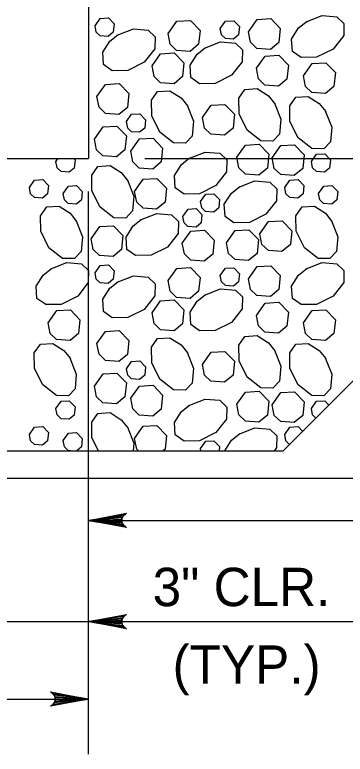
# Model space of a CAD drawing. Extents: x 636530 to 644067, y 294168 to 299122.
# Drawn here: x 643617.4 to 643643.2, y 296097.7 to 296155.6 of the extents above; entities that cross this region are included whole.
import ezdxf

# ---------------------------------------------------------------- set-up
doc = ezdxf.new("R2010")
doc.units = 0
doc.layers.add('1', color=7, linetype='Continuous')

msp = doc.modelspace()

# ---------------------------------------------------------------- linework, layer by layer
at = {"layer": '1'}
for p, q in [((643623.149, 296174.808), (643623.149, 296144.328)), ((643638.386, 296121.465), (643689.187, 296172.266)), ((643638.389, 296121.468), (643689.187, 296172.266)), ((643409.786, 296144.325), (643623.149, 296144.325)), ((643627.547, 296144.325), (643722.985, 296144.325)), ((643623.146, 296097.74), (643623.146, 296141.747)), ((643394.546, 296121.465), (643638.389, 296121.465)), ((643319.786, 296119.325), (643713.146, 296119.325)), ((643623.146, 296116.014), (643713.146, 296116.014)), ((643607.827, 296108.109), (643647.397, 296108.109)), ((643370.271, 296102.052), (643623.146, 296102.052))]:
    msp.add_line(p, q, dxfattribs=at)
for points in [[(643623.657, 296154.699), (643624.06, 296155.273), (643624.704, 296155.309), (643625.152, 296154.845), (643625.087, 296154.195), (643624.689, 296153.864), (643624.053, 296153.91), (643623.754, 296154.2), (643623.657, 296154.699)], [(643629.382, 296154.085), (643630.054, 296155.041), (643631.127, 296155.103), (643631.874, 296154.329), (643631.766, 296153.245), (643631.103, 296152.693), (643630.043, 296152.77), (643629.544, 296153.254), (643629.382, 296154.085)], [(643633.461, 296154.478), (643633.864, 296155.052), (643634.508, 296155.089), (643634.956, 296154.624), (643634.891, 296153.974), (643634.494, 296153.643), (643633.857, 296153.689), (643633.558, 296153.979), (643633.461, 296154.478)], [(643635.664, 296154.23), (643636.336, 296155.187), (643637.41, 296155.248), (643638.156, 296154.474), (643638.048, 296153.39), (643637.385, 296152.839), (643636.325, 296152.915), (643635.826, 296153.399), (643635.665, 296154.23)], [(643640.175, 296154.995), (643641.433, 296155.493), (643642.588, 296155.394), (643643.137, 296154.872), (643643.12, 296153.934), (643642.287, 296152.869), (643640.999, 296152.225), (643639.785, 296152.204), (643639.102, 296152.689), (643639.037, 296153.656), (643639.591, 296154.521), (643640.226, 296155.027)], [(643625.399, 296153.962), (643626.656, 296154.461), (643627.812, 296154.361), (643628.361, 296153.839), (643628.343, 296152.902), (643627.51, 296151.836), (643626.222, 296151.192), (643625.008, 296151.171), (643624.325, 296151.657), (643624.26, 296152.623), (643624.815, 296153.488), (643625.45, 296153.995)], [(643632.231, 296152.946), (643633.489, 296153.444), (643634.644, 296153.344), (643635.193, 296152.822), (643635.176, 296151.885), (643634.342, 296150.82), (643633.054, 296150.176), (643631.841, 296150.154), (643631.157, 296150.64), (643631.093, 296151.607), (643631.647, 296152.471), (643632.282, 296152.978)], [(643628.117, 296151.555), (643628.789, 296152.511), (643629.862, 296152.573), (643630.609, 296151.799), (643630.501, 296150.715), (643629.838, 296150.163), (643628.778, 296150.24), (643628.279, 296150.724), (643628.117, 296151.555)], [(643636.297, 296151.367), (643636.969, 296152.324), (643638.042, 296152.385), (643638.788, 296151.611), (643638.68, 296150.527), (643638.017, 296149.976), (643636.958, 296150.052), (643636.459, 296150.536), (643636.297, 296151.367)], [(643639.972, 296150.782), (643640.644, 296151.738), (643641.718, 296151.799), (643642.464, 296151.026), (643642.356, 296149.942), (643641.693, 296149.39), (643640.633, 296149.467), (643640.135, 296149.95), (643639.973, 296150.781)], [(643623.806, 296149.155), (643624.478, 296150.112), (643625.551, 296150.173), (643626.298, 296149.399), (643626.19, 296148.315), (643625.527, 296147.764), (643624.467, 296147.84), (643623.968, 296148.324), (643623.806, 296149.155)], [(643630.863, 296148.48), (643631.362, 296147.223), (643631.262, 296146.067), (643630.74, 296145.518), (643629.802, 296145.536), (643628.737, 296146.369), (643628.093, 296147.657), (643628.072, 296148.871), (643628.557, 296149.554), (643629.524, 296149.618), (643630.389, 296149.064), (643630.895, 296148.429)], [(643637.696, 296148.643), (643638.194, 296147.385), (643638.094, 296146.23), (643637.572, 296145.681), (643636.635, 296145.698), (643635.57, 296146.532), (643634.926, 296147.82), (643634.904, 296149.033), (643635.39, 296149.717), (643636.357, 296149.781), (643637.221, 296149.227), (643637.728, 296148.592)], [(643641.681, 296148.033), (643642.18, 296146.775), (643642.08, 296145.62), (643641.558, 296145.071), (643640.621, 296145.088), (643639.555, 296145.922), (643638.912, 296147.21), (643638.89, 296148.423), (643639.376, 296149.107), (643640.342, 296149.171), (643641.207, 296148.617), (643641.714, 296147.982)], [(643632.071, 296147.529), (643632.743, 296148.485), (643633.816, 296148.546), (643634.563, 296147.773), (643634.455, 296146.689), (643633.792, 296146.137), (643632.732, 296146.214), (643632.233, 296146.697), (643632.071, 296147.529)], [(643626.116, 296147.196), (643626.519, 296147.77), (643627.163, 296147.807), (643627.611, 296147.342), (643627.546, 296146.692), (643627.148, 296146.361), (643626.512, 296146.407), (643626.213, 296146.697), (643626.116, 296147.196)], [(643623.618, 296145.835), (643624.29, 296146.791), (643625.363, 296146.852), (643626.109, 296146.079), (643626.001, 296144.994), (643625.338, 296144.443), (643624.278, 296144.52), (643623.78, 296145.003), (643623.618, 296145.834)], [(643626.458, 296144.885), (643627.131, 296145.841), (643628.204, 296145.903), (643628.95, 296145.129), (643628.842, 296144.045), (643628.179, 296143.493), (643627.119, 296143.57), (643626.621, 296144.054), (643626.459, 296144.885)], [(643634.761, 296144.411), (643635.433, 296145.368), (643636.507, 296145.429), (643637.253, 296144.655), (643637.145, 296143.571), (643636.482, 296143.02), (643635.422, 296143.096), (643634.924, 296143.58), (643634.762, 296144.411)], [(643637.527, 296144.37), (643638.199, 296145.327), (643639.272, 296145.388), (643640.019, 296144.614), (643639.911, 296143.53), (643639.247, 296142.979), (643638.188, 296143.056), (643637.689, 296143.539), (643637.527, 296144.37)], [(643631.011, 296144.324), (643632.269, 296144.822), (643633.424, 296144.722), (643633.973, 296144.2), (643633.956, 296143.263), (643633.122, 296142.198), (643631.834, 296141.554), (643630.621, 296141.532), (643629.937, 296142.018), (643629.873, 296142.985), (643630.427, 296143.849), (643631.062, 296144.356)], [(643640.586, 296144.075), (643640.989, 296144.649), (643641.633, 296144.686), (643642.081, 296144.221), (643642.016, 296143.571), (643641.618, 296143.24), (643640.982, 296143.286), (643640.683, 296143.576), (643640.586, 296144.075)], [(643620.597, 296144.075), (643620.775, 296144.328)], [(643621.99, 296144.328), (643622.092, 296144.221), (643622.027, 296143.571), (643621.63, 296143.24), (643620.994, 296143.286), (643620.694, 296143.576), (643620.597, 296144.075)], [(643626.186, 296142.624), (643626.685, 296141.366), (643626.585, 296140.211), (643626.063, 296139.662), (643625.125, 296139.679), (643624.06, 296140.513), (643623.416, 296141.8), (643623.395, 296143.014), (643623.88, 296143.697), (643624.847, 296143.762), (643625.712, 296143.208), (643626.218, 296142.573)], [(643618.516, 296142.057), (643618.92, 296142.631), (643619.564, 296142.668), (643620.011, 296142.204), (643619.947, 296141.553), (643619.549, 296141.222), (643618.913, 296141.269), (643618.614, 296141.559), (643618.517, 296142.057)], [(643626.757, 296141.739), (643627.43, 296142.695), (643628.503, 296142.756), (643629.249, 296141.983), (643629.141, 296140.899), (643628.478, 296140.347), (643627.418, 296140.424), (643626.92, 296140.907), (643626.758, 296141.739)], [(643634.913, 296142.077), (643636.171, 296142.576), (643637.326, 296142.476), (643637.875, 296141.954), (643637.858, 296141.016), (643637.024, 296139.951), (643635.736, 296139.307), (643634.523, 296139.286), (643633.839, 296139.771), (643633.775, 296140.738), (643634.329, 296141.603), (643634.964, 296142.109)], [(643638.505, 296142.057), (643638.908, 296142.631), (643639.552, 296142.668), (643640, 296142.204), (643639.935, 296141.553), (643639.537, 296141.222), (643638.901, 296141.269), (643638.602, 296141.559), (643638.505, 296142.057)], [(643621.164, 296141.585), (643621.568, 296142.158), (643622.212, 296142.195), (643622.66, 296141.731), (643622.595, 296141.081), (643622.197, 296140.75), (643621.561, 296140.796), (643621.262, 296141.086), (643621.165, 296141.584)], [(643641.153, 296141.585), (643641.556, 296142.158), (643642.2, 296142.195), (643642.648, 296141.731), (643642.583, 296141.081), (643642.186, 296140.75), (643641.55, 296140.796), (643641.25, 296141.086), (643641.153, 296141.584)], [(643631.916, 296140.954), (643632.32, 296141.528), (643632.964, 296141.565), (643633.411, 296141.101), (643633.347, 296140.45), (643632.949, 296140.119), (643632.313, 296140.165), (643632.014, 296140.455), (643631.917, 296140.954)], [(643622.18, 296139.451), (643622.679, 296138.194), (643622.579, 296137.038), (643622.057, 296136.489), (643621.12, 296136.507), (643620.054, 296137.34), (643619.411, 296138.628), (643619.389, 296139.842), (643619.875, 296140.525), (643620.842, 296140.59), (643621.706, 296140.036), (643622.213, 296139.401)], [(643642.169, 296139.451), (643642.668, 296138.194), (643642.568, 296137.038), (643642.046, 296136.489), (643641.108, 296136.507), (643640.043, 296137.34), (643639.399, 296138.628), (643639.378, 296139.842), (643639.863, 296140.525), (643640.83, 296140.59), (643641.695, 296140.036), (643642.201, 296139.401)], [(643627.227, 296139.515), (643628.485, 296140.014), (643629.64, 296139.914), (643630.189, 296139.392), (643630.172, 296138.454), (643629.338, 296137.389), (643628.051, 296136.745), (643626.837, 296136.724), (643626.154, 296137.209), (643626.089, 296138.176), (643626.643, 296139.041), (643627.278, 296139.547)], [(643630.529, 296139.788), (643630.933, 296140.362), (643631.577, 296140.398), (643632.024, 296139.934), (643631.96, 296139.284), (643631.562, 296138.953), (643630.926, 296138.999), (643630.627, 296139.289), (643630.53, 296139.788)], [(643636.56, 296138.427), (643637.232, 296139.383), (643638.306, 296139.445), (643639.052, 296138.671), (643638.944, 296137.587), (643638.281, 296137.035), (643637.221, 296137.112), (643636.723, 296137.596), (643636.561, 296138.427)], [(643623.35, 296138.041), (643624.023, 296138.997), (643625.096, 296139.058), (643625.842, 296138.285), (643625.734, 296137.201), (643625.071, 296136.649), (643624.011, 296136.726), (643623.513, 296137.209), (643623.351, 296138.041)], [(643630.484, 296137.686), (643631.157, 296138.642), (643632.23, 296138.704), (643632.976, 296137.93), (643632.868, 296136.846), (643632.205, 296136.294), (643631.145, 296136.371), (643630.647, 296136.855), (643630.485, 296137.686)], [(643633.953, 296137.726), (643634.625, 296138.682), (643635.699, 296138.743), (643636.445, 296137.97), (643636.337, 296136.885), (643635.674, 296136.334), (643634.614, 296136.411), (643634.115, 296136.894), (643633.954, 296137.725)], [(643620.187, 296135.68), (643621.445, 296136.179), (643622.6, 296136.079), (643623.149, 296135.557), (643623.132, 296134.62), (643622.298, 296133.554), (643621.01, 296132.91), (643619.796, 296132.889), (643619.113, 296133.375), (643619.048, 296134.341), (643619.603, 296135.206), (643620.238, 296135.713)], [(643623.657, 296135.384), (643624.06, 296135.958), (643624.704, 296135.995), (643625.152, 296135.531), (643625.087, 296134.88), (643624.689, 296134.549), (643624.053, 296134.595), (643623.754, 296134.886), (643623.657, 296135.384)], [(643635.664, 296134.916), (643636.336, 296135.872), (643637.41, 296135.933), (643638.156, 296135.16), (643638.048, 296134.076), (643637.385, 296133.524), (643636.325, 296133.601), (643635.826, 296134.084), (643635.665, 296134.916)], [(643640.175, 296135.68), (643641.433, 296136.179), (643642.588, 296136.079), (643643.137, 296135.557), (643643.12, 296134.62), (643642.287, 296133.554), (643640.999, 296132.91), (643639.785, 296132.889), (643639.102, 296133.375), (643639.037, 296134.341), (643639.591, 296135.206), (643640.226, 296135.713)], [(643629.382, 296134.77), (643630.054, 296135.727), (643631.127, 296135.788), (643631.874, 296135.014), (643631.766, 296133.93), (643631.103, 296133.379), (643630.043, 296133.456), (643629.544, 296133.939), (643629.382, 296134.77)], [(643633.461, 296135.164), (643633.864, 296135.737), (643634.508, 296135.774), (643634.956, 296135.31), (643634.891, 296134.66), (643634.494, 296134.329), (643633.857, 296134.375), (643633.558, 296134.665), (643633.461, 296135.163)], [(643625.399, 296134.648), (643626.656, 296135.146), (643627.812, 296135.047), (643628.361, 296134.525), (643628.343, 296133.587), (643627.51, 296132.522), (643626.222, 296131.878), (643625.008, 296131.857), (643624.325, 296132.342), (643624.26, 296133.309), (643624.815, 296134.174), (643625.45, 296134.68)], [(643632.231, 296133.631), (643633.489, 296134.13), (643634.644, 296134.03), (643635.193, 296133.508), (643635.176, 296132.57), (643634.342, 296131.505), (643633.054, 296130.861), (643631.841, 296130.84), (643631.157, 296131.325), (643631.093, 296132.292), (643631.647, 296133.157), (643632.282, 296133.663)], [(643628.117, 296132.24), (643628.789, 296133.197), (643629.862, 296133.258), (643630.609, 296132.484), (643630.501, 296131.4), (643629.838, 296130.849), (643628.778, 296130.926), (643628.279, 296131.409), (643628.117, 296132.24)], [(643636.297, 296132.053), (643636.969, 296133.009), (643638.042, 296133.07), (643638.788, 296132.297), (643638.68, 296131.213), (643638.017, 296130.661), (643636.958, 296130.738), (643636.459, 296131.221), (643636.297, 296132.053)], [(643619.984, 296131.467), (643620.656, 296132.423), (643621.729, 296132.485), (643622.475, 296131.711), (643622.367, 296130.627), (643621.704, 296130.075), (643620.645, 296130.152), (643620.146, 296130.636), (643619.984, 296131.467)], [(643639.972, 296131.467), (643640.644, 296132.423), (643641.718, 296132.485), (643642.464, 296131.711), (643642.356, 296130.627), (643641.693, 296130.075), (643640.633, 296130.152), (643640.135, 296130.636), (643639.973, 296131.467)], [(643623.806, 296129.841), (643624.478, 296130.797), (643625.551, 296130.858), (643626.298, 296130.085), (643626.19, 296129.001), (643625.527, 296128.449), (643624.467, 296128.526), (643623.968, 296129.01), (643623.806, 296129.841)], [(643630.863, 296129.166), (643631.362, 296127.908), (643631.262, 296126.753), (643630.74, 296126.203), (643629.802, 296126.221), (643628.737, 296127.054), (643628.093, 296128.342), (643628.072, 296129.556), (643628.557, 296130.239), (643629.524, 296130.304), (643630.389, 296129.75), (643630.895, 296129.115)], [(643637.696, 296129.328), (643638.194, 296128.071), (643638.094, 296126.915), (643637.572, 296126.366), (643636.635, 296126.384), (643635.57, 296127.217), (643634.926, 296128.505), (643634.904, 296129.719), (643635.39, 296130.402), (643636.357, 296130.467), (643637.221, 296129.913), (643637.728, 296129.278)], [(643621.693, 296128.718), (643622.191, 296127.461), (643622.092, 296126.305), (643621.57, 296125.756), (643620.632, 296125.774), (643619.567, 296126.607), (643618.923, 296127.895), (643618.902, 296129.109), (643619.387, 296129.792), (643620.354, 296129.857), (643621.219, 296129.303), (643621.725, 296128.668)], [(643641.681, 296128.718), (643642.18, 296127.461), (643642.08, 296126.305), (643641.558, 296125.756), (643640.621, 296125.774), (643639.555, 296126.607), (643638.912, 296127.895), (643638.89, 296129.109), (643639.376, 296129.792), (643640.342, 296129.857), (643641.207, 296129.303), (643641.714, 296128.668)], [(643632.071, 296128.214), (643632.743, 296129.171), (643633.816, 296129.232), (643634.563, 296128.458), (643634.455, 296127.374), (643633.792, 296126.823), (643632.732, 296126.899), (643632.233, 296127.383), (643632.071, 296128.214)], [(643626.116, 296127.881), (643626.519, 296128.455), (643627.163, 296128.492), (643627.611, 296128.028), (643627.546, 296127.377), (643627.148, 296127.046), (643626.512, 296127.093), (643626.213, 296127.383), (643626.116, 296127.881)], [(643623.618, 296126.52), (643624.29, 296127.476), (643625.363, 296127.538), (643626.109, 296126.764), (643626.001, 296125.68), (643625.338, 296125.128), (643624.278, 296125.205), (643623.78, 296125.689), (643623.618, 296126.52)], [(643626.458, 296125.571), (643627.131, 296126.527), (643628.204, 296126.588), (643628.95, 296125.815), (643628.842, 296124.73), (643628.179, 296124.179), (643627.119, 296124.256), (643626.621, 296124.739), (643626.459, 296125.57)], [(643634.761, 296125.097), (643635.433, 296126.053), (643636.507, 296126.114), (643637.253, 296125.341), (643637.145, 296124.257), (643636.482, 296123.705), (643635.422, 296123.782), (643634.924, 296124.265), (643634.762, 296125.096)], [(643637.527, 296125.056), (643638.199, 296126.012), (643639.272, 296126.074), (643640.019, 296125.3), (643639.911, 296124.216), (643639.247, 296123.664), (643638.188, 296123.741), (643637.689, 296124.225), (643637.527, 296125.056)], [(643620.597, 296124.761), (643621, 296125.334), (643621.645, 296125.371), (643622.092, 296124.907), (643622.027, 296124.257), (643621.63, 296123.926), (643620.994, 296123.972), (643620.694, 296124.262), (643620.597, 296124.76)], [(643631.011, 296125.009), (643632.269, 296125.508), (643633.424, 296125.408), (643633.973, 296124.886), (643633.956, 296123.948), (643633.122, 296122.883), (643631.834, 296122.239), (643630.621, 296122.218), (643629.937, 296122.703), (643629.873, 296123.67), (643630.427, 296124.535), (643631.062, 296125.041)], [(643640.586, 296124.761), (643640.989, 296125.334), (643641.633, 296125.371), (643641.957, 296125.035)], [(643623.925, 296121.468), (643623.416, 296122.486), (643623.395, 296123.7), (643623.88, 296124.383), (643624.847, 296124.448), (643625.712, 296123.893), (643626.218, 296123.258)], [(643640.937, 296124.016), (643640.683, 296124.262), (643640.586, 296124.76)], [(643618.516, 296122.743), (643618.92, 296123.317), (643619.564, 296123.354), (643620.011, 296122.889), (643619.947, 296122.239), (643619.549, 296121.908), (643618.913, 296121.954), (643618.614, 296122.244), (643618.517, 296122.743)], [(643626.186, 296123.309), (643626.685, 296122.052), (643626.634, 296121.468)], [(643626.757, 296122.424), (643627.43, 296123.381), (643628.503, 296123.442), (643629.249, 296122.668), (643629.141, 296121.584), (643629.001, 296121.468)], [(643634.913, 296122.763), (643636.171, 296123.261), (643637.326, 296123.161), (643637.875, 296122.639), (643637.858, 296121.702), (643637.675, 296121.468)], [(643638.505, 296122.743), (643638.908, 296123.317), (643639.552, 296123.354), (643639.907, 296122.986)], [(643621.164, 296122.27), (643621.568, 296122.844), (643622.212, 296122.881), (643622.66, 296122.416), (643622.595, 296121.766), (643622.236, 296121.468)], [(643633.803, 296121.468), (643634.329, 296122.288), (643634.964, 296122.795)], [(643638.888, 296121.967), (643638.602, 296122.244), (643638.505, 296122.743)], [(643621.748, 296121.468), (643621.561, 296121.481), (643621.262, 296121.771), (643621.165, 296122.27)], [(643627.049, 296121.468), (643626.92, 296121.593), (643626.758, 296122.424)], [(643631.916, 296121.64), (643632.32, 296122.214), (643632.964, 296122.25), (643633.411, 296121.786), (643633.38, 296121.468)], [(643631.95, 296121.468), (643631.917, 296121.64)], [(643623.146, 296116.014), (643626.128, 296116.573), (643626.014, 296116.493), (643625.899, 296116.414), (643625.839, 296116.314), (643625.78, 296116.214), (643625.763, 296116.114), (643625.746, 296116.014), (643625.763, 296115.914), (643625.78, 296115.814), (643625.839, 296115.714), (643625.899, 296115.614), (643626.014, 296115.534), (643626.128, 296115.455), (643623.146, 296116.014), (643626.014, 296115.534), (643625.899, 296115.614), (643623.146, 296116.014), (643625.839, 296115.714), (643625.78, 296115.814), (643623.146, 296116.014), (643625.763, 296115.914), (643625.746, 296116.014), (643623.146, 296116.014), (643625.763, 296116.114), (643625.78, 296116.214), (643623.146, 296116.014), (643625.839, 296116.314), (643625.899, 296116.414), (643623.146, 296116.014), (643626.014, 296116.493)], [(643623.146, 296108.109), (643626.128, 296108.668), (643626.014, 296108.589), (643625.899, 296108.509), (643625.839, 296108.409), (643625.78, 296108.309), (643625.763, 296108.209), (643625.746, 296108.109), (643625.763, 296108.009), (643625.78, 296107.909), (643625.839, 296107.809), (643625.899, 296107.709), (643626.014, 296107.629), (643626.128, 296107.55), (643623.146, 296108.109), (643626.014, 296107.629), (643625.899, 296107.709), (643623.146, 296108.109), (643625.839, 296107.809), (643625.78, 296107.909), (643623.146, 296108.109), (643625.763, 296108.009), (643625.746, 296108.109), (643623.146, 296108.109), (643625.763, 296108.209), (643625.78, 296108.309), (643623.146, 296108.109), (643625.839, 296108.409), (643625.899, 296108.509), (643623.146, 296108.109), (643626.014, 296108.589)], [(643623.146, 296102.052), (643620.163, 296101.493), (643620.278, 296101.572), (643620.393, 296101.652), (643620.452, 296101.752), (643620.512, 296101.852), (643620.529, 296101.952), (643620.546, 296102.052), (643620.529, 296102.152), (643620.512, 296102.252), (643620.452, 296102.352), (643620.393, 296102.452), (643620.278, 296102.532), (643620.163, 296102.611), (643623.146, 296102.052), (643620.278, 296102.532), (643620.393, 296102.452), (643623.146, 296102.052), (643620.452, 296102.352), (643620.512, 296102.252), (643623.146, 296102.052), (643620.529, 296102.152), (643620.546, 296102.052), (643623.146, 296102.052), (643620.529, 296101.952), (643620.512, 296101.852), (643623.146, 296102.052), (643620.452, 296101.752), (643620.393, 296101.652), (643623.146, 296102.052), (643620.278, 296101.572)]]:
    msp.add_lwpolyline(points, dxfattribs=at)

# ---------------------------------------------------------------- texts
for s, p in [('3" CLR.', (643628.166, 296109.318)), ('(TYP.)', (643629.725, 296103.246))]:
    msp.add_text(s, height=3, rotation=360, dxfattribs=at).set_placement(p)

doc.saveas('drawing.dxf')
